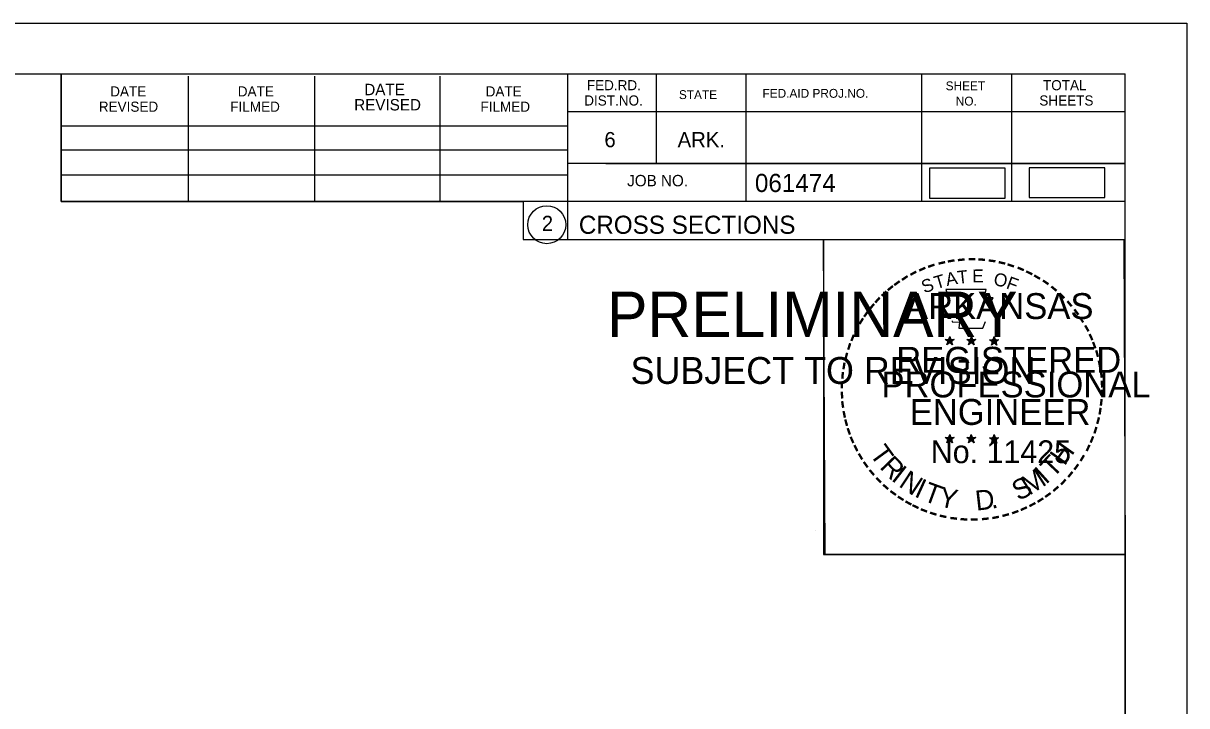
# Model space of a CAD drawing. Extents: x 1359801 to 1362404, y 372415 to 374228.
# Drawn here: x 1360660.5 to 1360750.5, y 374175.2 to 374228 of the extents above; entities that cross this region are included whole.
import ezdxf

# ---------------------------------------------------------------- set-up
doc = ezdxf.new("R2010")
doc.units = 0
for name, color, linetype in [('S_PRIMARY_CTL_ANNOT', 7, 'Continuous'), ('S_SHOULDER', 7, 'Continuous'), ('S_TELEPHONE_UTILITIES', 7, 'Continuous'), ('S_UNDERGROUND_CABLE', 7, 'Continuous'), ('S_UTL_PT_SYM', 7, 'Continuous')]:
    doc.layers.add(name, color=color, linetype=linetype)

msp = doc.modelspace()

# ---------------------------------------------------------------- linework, layer by layer
at = {"layer": 'S_SHOULDER'}
for p, q in [((1360417.129, 374227.966), (1360750.463, 374227.966)), ((1360721.745, 374188.816), (1360721.745, 374188.816))]:
    msp.add_line(p, q, dxfattribs=at)
for points in [[(1360417.123, 374227.966), (1360750.463, 374227.966), (1360750.463, 374014.629), (1360417.123, 374014.629)], [(1360663.45, 374224.072), (1360663.45, 374214.192), (1360699.182, 374214.192), (1360699.182, 374211.272), (1360722.382, 374211.272), (1360722.382, 374186.939), (1360745.71, 374186.939), (1360745.71, 374018.612), (1360429.53, 374018.612), (1360429.53, 374224.072)], [(1360722.382, 374211.272), (1360745.59, 374211.272), (1360745.71, 374186.939), (1360722.502, 374186.939)]]:
    msp.add_lwpolyline(points, close=True, dxfattribs=at)
at = {"layer": 'S_TELEPHONE_UTILITIES'}
for p, q in [((1360731.795, 374203.527), (1360732.144, 374203.416)), ((1360731.795, 374203.527), (1360732.048, 374203.482)), ((1360731.795, 374203.527), (1360732.032, 374203.405)), ((1360731.928, 374203.119), (1360732.144, 374203.416)), ((1360731.928, 374203.119), (1360732.054, 374203.363)), ((1360731.928, 374203.119), (1360732.142, 374203.336)), ((1360732.144, 374203.781), (1360732.103, 374203.529)), ((1360732.357, 374203.119), (1360732.142, 374203.333)), ((1360732.144, 374203.416), (1360732.144, 374203.781)), ((1360732.144, 374203.781), (1360732.193, 374203.531)), ((1360732.491, 374203.527), (1360732.144, 374203.416)), ((1360732.357, 374203.119), (1360732.144, 374203.416)), ((1360732.491, 374203.527), (1360732.205, 374203.478)), ((1360732.357, 374203.119), (1360732.22, 374203.41)), ((1360732.491, 374203.527), (1360732.287, 374203.425)), ((1360733.465, 374203.527), (1360733.814, 374203.416)), ((1360733.465, 374203.527), (1360733.718, 374203.482)), ((1360733.465, 374203.527), (1360733.702, 374203.405)), ((1360733.598, 374203.119), (1360733.814, 374203.416)), ((1360733.598, 374203.119), (1360733.724, 374203.363)), ((1360733.598, 374203.119), (1360733.812, 374203.336)), ((1360733.814, 374203.781), (1360733.773, 374203.529)), ((1360734.027, 374203.119), (1360733.812, 374203.333)), ((1360733.814, 374203.416), (1360733.814, 374203.781)), ((1360733.814, 374203.781), (1360733.863, 374203.531)), ((1360734.161, 374203.527), (1360733.814, 374203.416)), ((1360734.027, 374203.119), (1360733.814, 374203.416)), ((1360734.161, 374203.527), (1360733.875, 374203.478)), ((1360734.027, 374203.119), (1360733.89, 374203.41)), ((1360734.161, 374203.527), (1360733.957, 374203.425)), ((1360735.229, 374203.515), (1360735.578, 374203.404)), ((1360735.229, 374203.515), (1360735.482, 374203.47)), ((1360735.229, 374203.515), (1360735.466, 374203.393)), ((1360735.362, 374203.107), (1360735.578, 374203.404)), ((1360735.362, 374203.107), (1360735.488, 374203.351)), ((1360735.362, 374203.107), (1360735.576, 374203.324)), ((1360735.578, 374203.769), (1360735.537, 374203.517)), ((1360735.791, 374203.107), (1360735.576, 374203.321)), ((1360735.578, 374203.404), (1360735.578, 374203.769)), ((1360735.578, 374203.769), (1360735.627, 374203.519)), ((1360735.925, 374203.515), (1360735.578, 374203.404)), ((1360735.791, 374203.107), (1360735.578, 374203.404)), ((1360735.925, 374203.515), (1360735.639, 374203.466)), ((1360735.791, 374203.107), (1360735.654, 374203.398)), ((1360735.925, 374203.515), (1360735.721, 374203.413)), ((1360731.791, 374195.954), (1360732.14, 374195.843)), ((1360731.791, 374195.954), (1360732.044, 374195.909)), ((1360731.791, 374195.954), (1360732.028, 374195.832)), ((1360731.924, 374195.546), (1360732.14, 374195.843)), ((1360731.924, 374195.546), (1360732.05, 374195.79)), ((1360731.924, 374195.546), (1360732.138, 374195.763)), ((1360732.14, 374196.208), (1360732.099, 374195.956)), ((1360732.353, 374195.546), (1360732.138, 374195.76)), ((1360732.14, 374195.843), (1360732.14, 374196.208)), ((1360732.14, 374196.208), (1360732.189, 374195.958)), ((1360732.487, 374195.954), (1360732.14, 374195.843)), ((1360732.353, 374195.546), (1360732.14, 374195.843)), ((1360732.487, 374195.954), (1360732.201, 374195.905)), ((1360732.353, 374195.546), (1360732.216, 374195.837)), ((1360732.487, 374195.954), (1360732.283, 374195.852)), ((1360733.46, 374195.954), (1360733.809, 374195.843)), ((1360733.46, 374195.954), (1360733.713, 374195.909)), ((1360733.46, 374195.954), (1360733.697, 374195.832)), ((1360733.593, 374195.546), (1360733.809, 374195.843)), ((1360733.593, 374195.546), (1360733.719, 374195.79)), ((1360733.593, 374195.546), (1360733.807, 374195.763)), ((1360733.809, 374196.208), (1360733.768, 374195.956)), ((1360734.022, 374195.546), (1360733.807, 374195.76)), ((1360733.809, 374195.843), (1360733.809, 374196.208)), ((1360733.809, 374196.208), (1360733.858, 374195.958)), ((1360734.156, 374195.954), (1360733.809, 374195.843)), ((1360734.022, 374195.546), (1360733.809, 374195.843)), ((1360734.156, 374195.954), (1360733.87, 374195.905)), ((1360734.022, 374195.546), (1360733.885, 374195.837)), ((1360734.156, 374195.954), (1360733.952, 374195.852)), ((1360735.227, 374195.944), (1360735.576, 374195.833)), ((1360735.227, 374195.944), (1360735.48, 374195.899)), ((1360735.227, 374195.944), (1360735.464, 374195.822)), ((1360735.36, 374195.536), (1360735.576, 374195.833)), ((1360735.36, 374195.536), (1360735.486, 374195.78)), ((1360735.36, 374195.536), (1360735.574, 374195.753)), ((1360735.576, 374196.198), (1360735.535, 374195.946)), ((1360735.789, 374195.536), (1360735.574, 374195.75)), ((1360735.576, 374195.833), (1360735.576, 374196.198)), ((1360735.576, 374196.198), (1360735.625, 374195.948)), ((1360735.923, 374195.944), (1360735.576, 374195.833)), ((1360735.789, 374195.536), (1360735.576, 374195.833)), ((1360735.923, 374195.944), (1360735.637, 374195.895)), ((1360735.789, 374195.536), (1360735.652, 374195.827)), ((1360735.923, 374195.944), (1360735.719, 374195.842))]:
    msp.add_line(p, q, dxfattribs=at)
for points in [[(1360731.836, 374207.405), (1360732.105, 374206.578)], [(1360735.347, 374206.483), (1360735.489, 374206.767), (1360734.804, 374206.743), (1360734.952, 374207.405), (1360731.836, 374207.405)], [(1360732.328, 374204.982), (1360732.328, 374204.895), (1360732.891, 374204.876), (1360732.837, 374204.403), (1360734.707, 374204.403), (1360734.908, 374204.939)], [(1360732.144, 374203.781), (1360732.357, 374203.119), (1360731.795, 374203.527), (1360732.491, 374203.527), (1360731.928, 374203.119), (1360732.144, 374203.781)], [(1360733.814, 374203.781), (1360734.027, 374203.119), (1360733.465, 374203.527), (1360734.161, 374203.527), (1360733.598, 374203.119), (1360733.814, 374203.781)], [(1360735.578, 374203.769), (1360735.791, 374203.107), (1360735.229, 374203.515), (1360735.925, 374203.515), (1360735.362, 374203.107), (1360735.578, 374203.769)], [(1360732.14, 374196.208), (1360732.353, 374195.546), (1360731.791, 374195.954), (1360732.487, 374195.954), (1360731.924, 374195.546), (1360732.14, 374196.208)], [(1360733.809, 374196.208), (1360734.022, 374195.546), (1360733.46, 374195.954), (1360734.156, 374195.954), (1360733.593, 374195.546), (1360733.809, 374196.208)], [(1360735.576, 374196.198), (1360735.789, 374195.536), (1360735.227, 374195.944), (1360735.923, 374195.944), (1360735.36, 374195.536), (1360735.576, 374196.198)]]:
    msp.add_lwpolyline(points, dxfattribs=at)
for centre, radius in [((1360732.143, 374203.415), 0.172), ((1360732.143, 374203.415), 0.145), ((1360732.143, 374203.415), 0.116), ((1360732.143, 374203.415), 0.0991), ((1360732.143, 374203.415), 0.0747), ((1360732.143, 374203.415), 0.0495), ((1360732.143, 374203.415), 0.0296), ((1360733.813, 374203.415), 0.172), ((1360733.813, 374203.415), 0.145), ((1360733.813, 374203.415), 0.116), ((1360733.813, 374203.415), 0.0991), ((1360733.813, 374203.415), 0.0747), ((1360733.813, 374203.415), 0.0495), ((1360733.813, 374203.415), 0.0296), ((1360735.577, 374203.403), 0.172), ((1360735.577, 374203.403), 0.145), ((1360735.577, 374203.403), 0.116), ((1360735.577, 374203.403), 0.0991), ((1360735.577, 374203.403), 0.0747), ((1360735.577, 374203.403), 0.0495), ((1360735.577, 374203.403), 0.0296), ((1360732.139, 374195.842), 0.172), ((1360732.139, 374195.842), 0.145), ((1360732.139, 374195.842), 0.116), ((1360732.139, 374195.842), 0.0991), ((1360732.139, 374195.842), 0.0747), ((1360732.139, 374195.842), 0.0495), ((1360732.139, 374195.842), 0.0296), ((1360733.808, 374195.842), 0.172), ((1360733.808, 374195.842), 0.145), ((1360733.808, 374195.842), 0.116), ((1360733.808, 374195.842), 0.0991), ((1360733.808, 374195.842), 0.0747), ((1360733.808, 374195.842), 0.0495), ((1360733.808, 374195.842), 0.0296), ((1360735.575, 374195.832), 0.172), ((1360735.575, 374195.832), 0.145), ((1360735.575, 374195.832), 0.116), ((1360735.575, 374195.832), 0.0991), ((1360735.575, 374195.832), 0.0747), ((1360735.575, 374195.832), 0.0495), ((1360735.575, 374195.832), 0.0296)]:
    msp.add_circle(centre, radius, dxfattribs=at)
at = {"layer": 'S_UNDERGROUND_CABLE'}
for points in [[(1360730.588, 374214.46), (1360736.421, 374214.46), (1360736.421, 374216.77), (1360730.588, 374216.77)], [(1360738.289, 374214.496), (1360744.122, 374214.496), (1360744.122, 374216.806), (1360738.289, 374216.806)]]:
    msp.add_lwpolyline(points, close=True, dxfattribs=at)
at = {"layer": 'S_UTL_PT_SYM'}
for p, q in [((1360429.53, 374224.072), (1360745.71, 374224.072)), ((1360663.45, 374214.192), (1360663.45, 374224.072)), ((1360673.31, 374214.192), (1360673.31, 374223.872)), ((1360683.07, 374214.192), (1360683.07, 374223.872)), ((1360692.75, 374214.192), (1360692.75, 374223.872)), ((1360702.61, 374224.072), (1360702.61, 374211.272)), ((1360709.45, 374224.072), (1360709.45, 374217.132)), ((1360716.39, 374224.072), (1360716.39, 374214.192)), ((1360729.97, 374224.072), (1360729.97, 374214.192)), ((1360736.91, 374224.072), (1360736.91, 374214.192)), ((1360745.71, 374018.612), (1360745.71, 374224.072)), ((1360745.71, 374221.132), (1360702.61, 374221.132)), ((1360745.71, 374221.152), (1360745.71, 374221.152)), ((1360663.45, 374220.052), (1360702.61, 374220.052)), ((1360663.45, 374218.192), (1360702.61, 374218.192)), ((1360745.71, 374217.132), (1360702.61, 374217.132)), ((1360705.57, 374217.132), (1360745.71, 374217.132)), ((1360663.45, 374214.192), (1360663.45, 374216.252)), ((1360663.45, 374216.252), (1360702.61, 374216.252)), ((1360745.71, 374214.192), (1360663.45, 374214.192)), ((1360702.61, 374211.272), (1360745.71, 374211.272))]:
    msp.add_line(p, q, dxfattribs=at)
msp.add_circle((1360700.997, 374212.407), 1.467, dxfattribs=at)

# ---------------------------------------------------------------- texts
at = {"layer": 'S_PRIMARY_CTL_ANNOT'}
for s, height, p in [('PRELIMINARY', 3.5, (1360705.661, 374203.735)), ('DWB', 0.01, (1360706.408, 374205.584)), ('SUBJECT TO REVISION', 2.07511, (1360707.47, 374200.106))]:
    msp.add_text(s, height=height, rotation=360, dxfattribs=at).set_placement(p)
at = {"layer": 'S_TELEPHONE_UTILITIES'}
for s, height, rotation, p in [('-', 1.6, 19.17608, (1360730.584, 374208.532)), ('-', 1.6, 13.63015, (1360731.334, 374208.773)), ('-', 1.6, 10.21935, (1360732.012, 374208.935)), ('-', 1.6, 5.89682, (1360732.741, 374209.045)), ('-', 1.6, 0.18623, (1360733.513, 374209.117)), ('-', 1.6, 357.74304, (1360734.236, 374209.104)), ('-', 1.6, 352.16172, (1360734.98, 374209.048)), ('-', 1.6, 347.20489, (1360735.699, 374208.934)), ('-', 1.6, 342.3362, (1360736.334, 374208.779)), ('-', 1.6, 34.06357, (1360728.72, 374207.576)), ('-', 1.6, 28.79182, (1360729.317, 374207.946)), ('-', 1.6, 24.30721, (1360729.95, 374208.263)), ('T', 1, 16.4036, (1360731.105, 374207.414)), ('A', 1, 11.21318, (1360731.931, 374207.665)), ('T', 1, 6.02276, (1360732.78, 374207.831)), ('E', 1, 0.83234, (1360733.885, 374207.941)), ('O', 1, 350.4515, (1360735.489, 374207.731)), ('F', 1, 340.07066, (1360736.443, 374207.503)), ('-', 1.6, 337.85509, (1360737.069, 374208.556)), ('-', 1.6, 334.12109, (1360737.7, 374208.285)), ('-', 1.6, 329.64089, (1360738.279, 374208.002)), ('-', 1.6, 38.95066, (1360727.666, 374206.803)), ('-', 1.6, 36.23174, (1360728.142, 374207.181)), ('S', 1, 21.59401, (1360730.191, 374207.083)), ('-', 1.6, 325.86266, (1360738.922, 374207.641)), ('-', 1.6, 320.52971, (1360739.532, 374207.215)), ('-', 1.6, 48.42305, (1360726.785, 374205.908)), ('-', 1.6, 42.96224, (1360727.233, 374206.386)), ('ARKANSAS', 2, 360, (1360728.689, 374205.117)), ('-', 1.6, 315.57859, (1360740.131, 374206.727)), ('-', 1.6, 309.87973, (1360740.7, 374206.177)), ('-', 1.6, 54.23247, (1360725.969, 374204.855)), ('-', 1.6, 50.61417, (1360726.382, 374205.422)), ('-', 1.6, 306.65218, (1360741.225, 374205.575)), ('-', 1.6, 58.07063, (1360725.644, 374204.328)), ('-', 1.4, 303.67529, (1360741.711, 374205.007)), ('-', 1.6, 67.77427, (1360725.072, 374203.103)), ('-', 1.6, 62.87135, (1360725.331, 374203.714)), ('-', 1.6, 299.66835, (1360742.03, 374204.4)), ('-', 1.6, 294.66279, (1360742.354, 374203.788)), ('-', 1.6, 72.39447, (1360724.853, 374202.473)), ('REGISTERED', 2, 360, (1360728.011, 374200.968)), ('DWB', 0.01, 360, (1360732.131, 374203.411)), ('DWB', 0.01, 360, (1360733.801, 374203.411)), ('DWB', 0.01, 360, (1360735.565, 374203.4)), ('-', 1.6, 290.57283, (1360742.611, 374203.211)), ('-', 1.6, 75.46096, (1360724.656, 374201.759)), ('-', 1.6, 285.12326, (1360742.845, 374202.631)), ('-', 1.6, 81.20126, (1360724.524, 374201.046)), ('-', 1.6, 280.54934, (1360743.045, 374201.889)), ('-', 1.6, 276.59616, (1360743.207, 374201.121)), ('-', 1.6, 89.06224, (1360724.423, 374199.654)), ('-', 1.6, 85.18634, (1360724.448, 374200.355)), ('PROFESSIONAL', 2, 360, (1360726.863, 374199.064)), ('-', 1.6, 274.33011, (1360743.267, 374200.399)), ('-', 1.6, 94.19588, (1360724.458, 374198.929)), ('-', 1.6, 269.94067, (1360743.301, 374199.767)), ('-', 1.6, 98.94793, (1360724.53, 374198.262)), ('ENGINEER', 2, 360, (1360729.05, 374196.939)), ('-', 1.6, 263.5172, (1360743.282, 374199.101)), ('-', 1.6, 101.71495, (1360724.665, 374197.529)), ('-', 1.6, 255.7626, (1360743.101, 374197.769)), ('-', 1.6, 260.99529, (1360743.211, 374198.447)), ('-', 1.6, 105.45785, (1360724.827, 374196.934)), ('-', 1.6, 109.08742, (1360725.042, 374196.303)), ('-', 1.6, 252.86809, (1360742.92, 374197.049)), ('-', 1.6, 114.06432, (1360725.296, 374195.707)), ('No. 11425', 1.757, 360, (1360730.678, 374193.988)), ('DWB', 0.01, 360, (1360732.127, 374195.838)), ('DWB', 0.01, 360, (1360733.796, 374195.838)), ('DWB', 0.01, 360, (1360735.563, 374195.828)), ('-', 1.6, 247.88866, (1360742.697, 374196.376)), ('-', 1.6, 115.72885, (1360725.601, 374195.089)), ('T', 1.54, 306.04056, (1360725.9, 374194.681)), ('H', 1.54, 54.60883, (1360741.02, 374193.716)), ('-', 1.6, 244.61971, (1360742.435, 374195.747)), ('-', 1.6, 120.44712, (1360725.958, 374194.503)), ('-', 1.6, 125.89344, (1360726.361, 374193.942)), ('R', 1.54, 314.00497, (1360726.662, 374193.633)), ('T', 1.54, 46.64442, (1360740.13, 374192.774)), ('-', 1.6, 233.84524, (1360741.639, 374194.342)), ('-', 1.6, 239.07125, (1360742.041, 374194.995)), ('-', 1.6, 130.71812, (1360726.823, 374193.39)), ('I', 1.54, 321.96938, (1360727.563, 374192.701)), ('N', 1.54, 326.50021, (1360728.13, 374192.23)), ('M', 1.54, 32.65632, (1360738.285, 374191.449)), ('I', 1.54, 42.11359, (1360739.569, 374192.296)), ('-', 1.6, 231.25377, (1360741.209, 374193.776)), ('-', 1.6, 134.22381, (1360727.34, 374192.845)), ('-', 1.6, 138.93382, (1360727.865, 374192.381)), ('I', 1.54, 335.36034, (1360729.338, 374191.444)), ('T', 1.54, 339.89117, (1360729.999, 374191.116)), ('Y', 1.54, 347.85558, (1360731.216, 374190.671)), ('S', 1.54, 26.9312, (1360737.446, 374191.043)), ('-', 1.6, 221.08509, (1360740.208, 374192.703)), ('-', 1.6, 225.76533, (1360740.73, 374193.212)), ('-', 1.6, 144.64634, (1360728.421, 374191.975)), ('-', 1.6, 148.08978, (1360728.982, 374191.604)), ('D', 1.54, 6.39691, (1360734.201, 374190.312)), ('-', 1.6, 212.24909, (1360739.125, 374191.844)), ('-', 1.6, 215.73633, (1360739.659, 374192.231)), ('-', 1.6, 151.57039, (1360729.561, 374191.279)), ('-', 1.6, 154.60019, (1360730.083, 374191.032)), ('-', 1.6, 158.56121, (1360730.707, 374190.778)), ('.', 1.54, 13.76417, (1360735.393, 374190.44)), ('-', 1.6, 200.71842, (1360737.324, 374190.906)), ('-', 1.6, 204.25161, (1360737.943, 374191.179)), ('-', 1.6, 207.35684, (1360738.567, 374191.498)), ('-', 1.6, 162.79826, (1360731.394, 374190.565)), ('-', 1.6, 167.55551, (1360732.109, 374190.401)), ('-', 1.6, 173.11546, (1360732.881, 374190.291)), ('-', 1.6, 176.51827, (1360733.629, 374190.238)), ('-', 1.6, 181.59176, (1360734.373, 374190.257)), ('-', 1.6, 185.81666, (1360735.182, 374190.333)), ('-', 1.6, 191.28576, (1360735.918, 374190.465)), ('-', 1.6, 195.47429, (1360736.647, 374190.664))]:
    msp.add_text(s, height=height, rotation=rotation, dxfattribs=at).set_placement(p)
at = {"layer": 'S_UTL_PT_SYM'}
for s, height, p in [('TOTAL', 0.7819, (1360739.35, 374222.792)), ('DATE', 0.7819, (1360667.25, 374222.312)), ('DATE', 0.7819, (1360677.11, 374222.312)), ('DATE', 0.8792, (1360686.89, 374222.412)), ('DATE', 0.7819, (1360696.27, 374222.312)), ('FED.RD.', 0.7819, (1360704.09, 374222.792)), ('STATE', 0.684, (1360711.21, 374222.112)), ('FED.AID PROJ.NO.', 0.684, (1360717.67, 374222.212)), ('SHEET', 0.684, (1360731.83, 374222.792)), ('REVISED', 0.7819, (1360666.37, 374221.132)), ('FILMED', 0.7819, (1360676.53, 374221.132)), ('REVISED', 0.8792, (1360686.11, 374221.232)), ('FILMED', 0.7819, (1360695.87, 374221.132)), ('DIST.NO.', 0.7819, (1360703.89, 374221.612)), ('NO.', 0.684, (1360732.61, 374221.612)), ('SHEETS', 0.7819, (1360739.07, 374221.612)), ('6', 1.172, (1360705.45, 374218.392)), ('ARK.', 1.1723, (1360711.11, 374218.392)), ('JOB NO.', 0.8792, (1360707.21, 374215.372)), ('061474', 1.4, (1360717.086, 374214.931)), ('2', 1.172, (1360700.614, 374211.921)), ('CROSS SECTIONS', 1.4, (1360703.474, 374211.702))]:
    msp.add_text(s, height=height, rotation=360, dxfattribs=at).set_placement(p)

doc.saveas('drawing.dxf')
